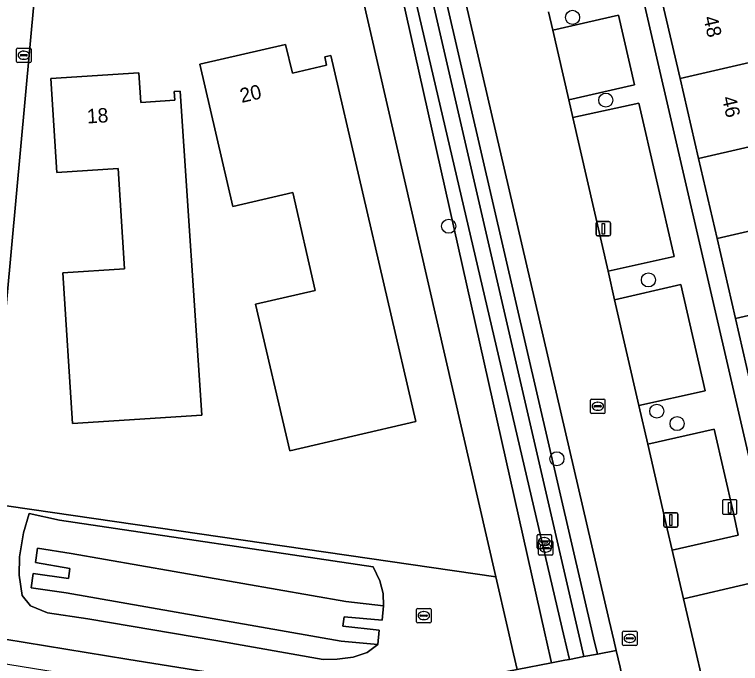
# Model space of a CAD drawing. Extents: x 156412 to 157779, y 382335 to 383768.
# Drawn here: x 156822.2 to 156872.6, y 383150.5 to 383195.6 of the extents above; entities that cross this region are included whole.
import ezdxf

# ---------------------------------------------------------------- set-up
doc = ezdxf.new("R2010")
doc.units = 0
for name, color, linetype in [('IMGEO_Berm_groen', 7, 'Continuous'), ('IMGEO_Boom', 7, 'Continuous'), ('IMGEO_Erf', 7, 'Continuous'), ('IMGEO_Fietspad_gesloten', 7, 'Continuous'), ('IMGEO_Greppel_droge_sloot', 7, 'Continuous'), ('IMGEO_Groenvoorziening', 7, 'Continuous'), ('IMGEO_Kolk', 7, 'Continuous'), ('IMGEO_Laadpaal', 7, 'Continuous'), ('IMGEO_Lichtmast', 7, 'Continuous'), ('IMGEO_Muur', 7, 'Continuous'), ('IMGEO_Oever', 7, 'Continuous'), ('IMGEO_Pand', 7, 'Continuous'), ('IMGEO_Pand_nummerreeks', 7, 'Continuous'), ('IMGEO_Parkeervlak_open', 7, 'Continuous'), ('IMGEO_Rijbaan_lokaal_gesloten', 7, 'Continuous'), ('IMGEO_Rioolput', 7, 'Continuous'), ('IMGEO_Voetpad_halfverhard', 7, 'Continuous'), ('IMGEO_Voetpad_open', 7, 'Continuous'), ('IMGEO_Waterloop', 7, 'Continuous')]:
    doc.layers.add(name, color=color, linetype=linetype)

msp = doc.modelspace()

# ---------------------------------------------------------------- linework, layer by layer
at = {"layer": 'IMGEO_Berm_groen'}
for points in [[(156842.236, 383214.933), (156855.66, 383156.552), (156856.466, 383153.044), (156856.89, 383151.2), (156857.139, 383150.119), (156859.508, 383150.574), (156859.439, 383150.882), (156859.025, 383152.734), (156846.442, 383208.943)], [(156849.189, 383209.586), (156862.447, 383152.319), (156862.708, 383151.192), (156864.012, 383151.443), (156863.849, 383152.15), (156863.532, 383153.52), (156850.812, 383208.283), (156850.078, 383211.298), (156848.287, 383210.722)]]:
    msp.add_lwpolyline(points, dxfattribs=at)
msp.add_lwpolyline([(156874.913, 383148.951), (156874.467, 383150.864), (156873.247, 383156.093), (156868.686, 383155.032), (156869.512, 383151.464), (156869.951, 383149.57), (156871.875, 383141.262), (156876.465, 383142.297)], close=True, dxfattribs=at)
at = {"layer": 'IMGEO_Boom'}
for centre in [(156860.979, 383195.406), (156863.286, 383189.66), (156852.379, 383180.901), (156866.249, 383177.172), (156866.831, 383168.058), (156868.238, 383167.194), (156859.892, 383164.753)]:
    msp.add_circle(centre, 0.489, dxfattribs=at)
at = {"layer": 'IMGEO_Erf'}
for points in [[(156875.383, 383161.144), (156874.294, 383165.858), (156873.581, 383168.943), (156872.297, 383174.503), (156871.016, 383180.047), (156869.734, 383185.6), (156868.449, 383191.163), (156867.165, 383196.718), (156865.883, 383202.271), (156864.6, 383207.825), (156863.317, 383213.378), (156862.034, 383218.931), (156860.753, 383224.475), (156859.485, 383229.967), (156858.137, 383235.801), (156856.928, 383235.509), (156858.273, 383229.684), (156874.357, 383160.007), (156882.842, 383158.978), (156883, 383160.168), (156882.006, 383160.277)], [(156841.341, 383165.294), (156838.964, 383175.48), (156843.102, 383176.446), (156841.543, 383183.241), (156837.395, 383182.273), (156835.088, 383192.16), (156841.052, 383193.519), (156841.534, 383191.529), (156843.894, 383192.092), (156843.773, 383192.661), (156844.203, 383192.763), (156850.091, 383167.336)], [(156826.252, 383167.213), (156825.582, 383177.673), (156829.863, 383177.948), (156829.417, 383184.913), (156825.165, 383184.641), (156824.748, 383191.158), (156830.855, 383191.549), (156830.986, 383189.503), (156833.361, 383189.655), (156833.321, 383190.255), (156833.74, 383190.283), (156835.239, 383167.791)]]:
    msp.add_lwpolyline(points, close=True, dxfattribs=at)
msp.add_lwpolyline([(156841.584, 383214.801), (156824.899, 383211.011), (156820.377, 383161.671), (156855.66, 383156.552), (156842.236, 383214.933)], dxfattribs=at)
at = {"layer": 'IMGEO_Fietspad_gesloten'}
msp.add_lwpolyline([(156818.568, 383140.747), (156819.153, 383147.584), (156819.434, 383150.863), (156819.577, 383152.541), (156819.942, 383156.806), (156820.09, 383158.539), (156820.377, 383161.671), (156824.899, 383211.011), (156824.538, 383210.929), (156824.718, 383212.905), (156821.67, 383212.256), (156816.852, 383159.002), (156816.709, 383157.337), (156811.984, 383101.301), (156811.684, 383097.718), (156811.397, 383094.278)], dxfattribs=at)
at = {"layer": 'IMGEO_Greppel_droge_sloot'}
msp.add_lwpolyline([(156847.303, 383208.544), (156860.355, 383152.573), (156860.765, 383150.817), (156861.772, 383151.011), (156861.443, 383152.441), (156848.46, 383208.74)], dxfattribs=at)
at = {"layer": 'IMGEO_Groenvoorziening'}
for points in [[(156855.66, 383156.552), (156820.377, 383161.671), (156820.09, 383158.539), (156819.942, 383156.806), (156819.577, 383152.541), (156820.117, 383152.453), (156830.035, 383150.84), (156844.343, 383148.535)], [(156851.516, 383149.041), (156857.139, 383150.119), (156856.89, 383151.2), (156856.466, 383153.044), (156855.66, 383156.552)]]:
    msp.add_lwpolyline(points, dxfattribs=at)
msp.add_lwpolyline([(156847.447, 383151.856), (156846.719, 383151.296), (156845.744, 383150.986), (156844.632, 383150.831), (156843.661, 383150.806), (156836.199, 383152.139), (156827.322, 383153.643), (156824.526, 383154.062), (156823.343, 383154.542), (156822.764, 383155.264), (156822.556, 383156.669), (156822.571, 383157.94), (156822.852, 383159.606), (156823.245, 383160.953), (156825.356, 383160.497), (156847.126, 383157.248), (156847.607, 383156.275), (156847.838, 383155.385), (156847.862, 383154.543), (156847.763, 383153.551), (156845.126, 383153.779), (156845.019, 383153.128), (156847.546, 383152.848)], close=True, dxfattribs=at)
at = {"layer": 'IMGEO_Kolk'}
for p, q in [((156822.372, 383192.351), (156822.372, 383193.203)), ((156822.447, 383193.277), (156823.299, 383193.277)), ((156822.86, 383193.057), (156822.885, 383193.057)), ((156823.373, 383193.203), (156823.373, 383192.351)), ((156822.631, 383192.771), (156822.631, 383192.783)), ((156823.069, 383192.734), (156822.671, 383192.734)), ((156822.674, 383192.82), (156823.072, 383192.82)), ((156822.883, 383192.497), (156822.858, 383192.497)), ((156823.115, 383192.783), (156823.115, 383192.771)), ((156823.299, 383192.277), (156822.447, 383192.277)), ((156858.513, 383158.577), (156858.513, 383159.429)), ((156858.588, 383159.503), (156859.44, 383159.503)), ((156859.001, 383159.283), (156859.026, 383159.283)), ((156859.514, 383159.429), (156859.514, 383158.577)), ((156858.612, 383158.128), (156858.612, 383158.98)), ((156858.687, 383159.054), (156859.539, 383159.054)), ((156858.772, 383158.997), (156858.772, 383159.009)), ((156859.21, 383158.96), (156858.812, 383158.96)), ((156858.815, 383159.046), (156859.213, 383159.046)), ((156859.024, 383158.723), (156858.999, 383158.723)), ((156859.1, 383158.834), (156859.125, 383158.834)), ((156859.256, 383159.009), (156859.256, 383158.997)), ((156859.613, 383158.98), (156859.613, 383158.128)), ((156859.44, 383158.503), (156858.588, 383158.503)), ((156858.871, 383158.548), (156858.871, 383158.56)), ((156859.309, 383158.511), (156858.911, 383158.511)), ((156858.914, 383158.597), (156859.312, 383158.597)), ((156859.123, 383158.274), (156859.098, 383158.274)), ((156859.355, 383158.56), (156859.355, 383158.548)), ((156859.539, 383158.054), (156858.687, 383158.054))]:
    msp.add_line(p, q, dxfattribs=at)
for points in [[(156822.372, 383192.351), (156822.372, 383193.203)], [(156822.447, 383193.277), (156823.299, 383193.277)], [(156823.373, 383193.203), (156823.373, 383192.351)], [(156823.299, 383192.277), (156822.447, 383192.277)], [(156858.513, 383158.577), (156858.513, 383159.429)], [(156858.588, 383159.503), (156859.44, 383159.503)], [(156859.514, 383159.429), (156859.514, 383158.577)], [(156858.612, 383158.128), (156858.612, 383158.98)], [(156858.687, 383159.054), (156859.539, 383159.054)], [(156859.613, 383158.98), (156859.613, 383158.128)], [(156859.44, 383158.503), (156858.588, 383158.503)], [(156859.539, 383158.054), (156858.687, 383158.054)]]:
    msp.add_lwpolyline(points, dxfattribs=at)
for centre, radius, start, end in [((156822.449, 383193.201), 0.0765, 91.552, 178.448), ((156822.449, 383193.201), 0.0765, 91.552, 178.448), ((156823.297, 383193.201), 0.0765, 1.552, 88.448), ((156823.297, 383193.201), 0.0765, 1.552, 88.448), ((156822.671, 383192.78), 0.0403, 85.8775, 175.7526), ((156822.668, 383192.77), 0.0366, 178.938, 274.7102), ((156823.072, 383192.777), 0.043, 264.8664, 352.4533), ((156823.076, 383192.782), 0.0386, 1.7309, 96.639), ((156822.449, 383192.353), 0.0765, 181.552, 268.448), ((156822.449, 383192.353), 0.0765, 181.552, 268.448), ((156823.297, 383192.353), 0.0765, 271.552, 358.448), ((156823.297, 383192.353), 0.0765, 271.552, 358.448), ((156858.59, 383159.427), 0.0765, 91.552, 178.448), ((156858.59, 383159.427), 0.0765, 91.552, 178.448), ((156859.438, 383159.427), 0.0765, 1.552, 88.448), ((156859.438, 383159.427), 0.0765, 1.552, 88.448), ((156858.689, 383158.978), 0.0765, 91.552, 178.448), ((156858.689, 383158.978), 0.0765, 91.552, 178.448), ((156858.812, 383159.006), 0.0403, 85.8775, 175.7526), ((156858.809, 383158.996), 0.0366, 178.938, 274.7102), ((156859.213, 383159.003), 0.043, 264.8664, 352.4533), ((156859.217, 383159.008), 0.0386, 1.7309, 96.639), ((156859.537, 383158.978), 0.0765, 1.552, 88.448), ((156859.537, 383158.978), 0.0765, 1.552, 88.448), ((156858.59, 383158.579), 0.0765, 181.552, 268.448), ((156858.59, 383158.579), 0.0765, 181.552, 268.448), ((156858.689, 383158.13), 0.0765, 181.552, 268.448), ((156858.689, 383158.13), 0.0765, 181.552, 268.448), ((156858.911, 383158.557), 0.0403, 85.8775, 175.7526), ((156858.908, 383158.547), 0.0366, 178.938, 274.7102), ((156859.312, 383158.554), 0.043, 264.8664, 352.4533), ((156859.316, 383158.559), 0.0386, 1.7309, 96.639), ((156859.438, 383158.579), 0.0765, 271.552, 358.448), ((156859.438, 383158.579), 0.0765, 271.552, 358.448), ((156859.537, 383158.13), 0.0765, 271.552, 358.448), ((156859.537, 383158.13), 0.0765, 271.552, 358.448)]:
    msp.add_arc(centre, radius, start, end, dxfattribs=at)
for centre, major_axis, ratio, start_param, end_param in [((156822.859, 383192.777), (-0.387, 0.002), 0.722429, 4.712389, 7.853982), ((156822.884, 383192.777), (-0.39, 0.002), 0.717154, 1.570796, 4.712389), ((156859, 383159.003), (-0.387, 0.002), 0.722429, 4.712389, 7.853982), ((156859.025, 383159.003), (-0.39, 0.002), 0.717154, 1.570796, 4.712389), ((156859.099, 383158.554), (-0.387, 0.002), 0.722429, 4.712389, 7.853982), ((156859.124, 383158.554), (-0.39, 0.002), 0.717154, 1.570796, 4.712389)]:
    msp.add_ellipse(centre, major_axis=major_axis, ratio=ratio, start_param=start_param, end_param=end_param, dxfattribs=at)
at = {"layer": 'IMGEO_Laadpaal'}
for p, q in [((156871.393, 383161.82), (156871.393, 383160.979)), ((156871.393, 383161.82), (156871.393, 383160.979)), ((156872.309, 383161.904), (156871.468, 383161.904)), ((156872.309, 383161.904), (156871.468, 383161.904)), ((156872.393, 383160.988), (156872.393, 383161.829)), ((156872.393, 383160.988), (156872.393, 383161.829)), ((156871.477, 383160.904), (156872.318, 383160.904)), ((156871.477, 383160.904), (156872.318, 383160.904))]:
    msp.add_line(p, q, dxfattribs=at)
msp.add_lwpolyline([(156871.808, 383161.717), (156871.968, 383161.717), (156871.968, 383160.984), (156871.808, 383160.984), (156871.808, 383161.717)], dxfattribs=at)
for centre, start, end in [((156871.471, 383161.826), 92.4484, 184.2845), ((156871.471, 383161.826), 92.4484, 184.2845), ((156872.315, 383161.826), 2.4484, 94.2845), ((156872.315, 383161.826), 2.4484, 94.2845), ((156871.471, 383160.982), 182.4484, 274.2845), ((156871.471, 383160.982), 182.4484, 274.2845), ((156872.315, 383160.982), 272.4484, 4.2845), ((156872.315, 383160.982), 272.4484, 4.2845)]:
    msp.add_arc(centre, 0.0779, start, end, dxfattribs=at)
at = {"layer": 'IMGEO_Lichtmast'}
for p, q in [((156862.621, 383180.324), (156862.621, 383181.124)), ((156862.621, 383181.124), (156862.621, 383180.324)), ((156862.721, 383181.224), (156863.511, 383181.224)), ((156863.511, 383181.224), (156862.721, 383181.224)), ((156863.611, 383181.124), (156863.611, 383180.324)), ((156863.611, 383180.324), (156863.611, 383181.124)), ((156863.511, 383180.224), (156862.721, 383180.224)), ((156862.721, 383180.224), (156863.511, 383180.224)), ((156867.309, 383160.102), (156867.309, 383160.902)), ((156867.309, 383160.902), (156867.309, 383160.102)), ((156867.409, 383161.002), (156868.199, 383161.002)), ((156868.199, 383161.002), (156867.409, 383161.002)), ((156868.299, 383160.902), (156868.299, 383160.102)), ((156868.299, 383160.102), (156868.299, 383160.902)), ((156868.199, 383160.002), (156867.409, 383160.002)), ((156867.409, 383160.002), (156868.199, 383160.002))]:
    msp.add_line(p, q, dxfattribs=at)
for points in [[(156863.041, 383181.099), (156863.191, 383181.099), (156863.191, 383180.349), (156863.041, 383180.349), (156863.041, 383181.099)], [(156867.729, 383160.877), (156867.879, 383160.877), (156867.879, 383160.127), (156867.729, 383160.127), (156867.729, 383160.877)]]:
    msp.add_lwpolyline(points, dxfattribs=at)
for centre, start, end in [((156862.721, 383181.124), 90, 180), ((156862.721, 383181.124), 90, 180), ((156863.511, 383181.124), 0, 90), ((156863.511, 383181.124), 360, 90), ((156862.721, 383180.324), 180, 270), ((156862.721, 383180.324), 180, 270), ((156863.511, 383180.324), 270, 0), ((156863.511, 383180.324), 270, 0), ((156867.409, 383160.902), 90, 180), ((156867.409, 383160.902), 90, 180), ((156868.199, 383160.902), 0, 90), ((156868.199, 383160.902), 360, 90), ((156867.409, 383160.102), 180, 270), ((156867.409, 383160.102), 180, 270), ((156868.199, 383160.102), 270, 0), ((156868.199, 383160.102), 270, 0)]:
    msp.add_arc(centre, 0.1, start, end, dxfattribs=at)
at = {"layer": 'IMGEO_Muur'}
for points in [[(156826.161, 383158.171), (156823.81, 383158.549), (156823.674, 383157.547), (156826.077, 383157.138)], [(156825.982, 383156.445), (156823.524, 383156.78), (156823.383, 383155.78), (156825.815, 383155.435)], [(156845.245, 383154.832), (156847.862, 383154.543), (156847.763, 383153.551), (156845.126, 383153.779)], [(156845.019, 383153.128), (156847.546, 383152.848), (156847.447, 383151.856), (156844.9, 383152.075)]]:
    msp.add_lwpolyline(points, dxfattribs=at)
at = {"layer": 'IMGEO_Oever'}
for points in [[(156848.46, 383208.74), (156861.443, 383152.441), (156861.772, 383151.011), (156862.708, 383151.192), (156862.447, 383152.319), (156849.189, 383209.586)], [(156846.442, 383208.943), (156859.025, 383152.734), (156859.439, 383150.882), (156859.508, 383150.574), (156860.451, 383150.756), (156860.765, 383150.817), (156860.355, 383152.573), (156847.303, 383208.544)]]:
    msp.add_lwpolyline(points, dxfattribs=at)
msp.add_lwpolyline([(156847.126, 383157.248), (156825.356, 383160.497), (156823.245, 383160.953), (156822.852, 383159.606), (156822.571, 383157.94), (156822.556, 383156.669), (156822.764, 383155.264), (156823.343, 383154.542), (156824.526, 383154.062), (156827.322, 383153.643), (156836.199, 383152.139), (156843.661, 383150.806), (156844.632, 383150.831), (156845.744, 383150.986), (156846.719, 383151.296), (156847.447, 383151.856), (156844.9, 383152.075), (156825.815, 383155.435), (156823.383, 383155.78), (156823.524, 383156.78), (156825.982, 383156.445), (156826.077, 383157.138), (156823.674, 383157.547), (156823.81, 383158.549), (156826.161, 383158.171), (156845.245, 383154.832), (156847.862, 383154.543), (156847.838, 383155.385), (156847.607, 383156.275)], close=True, dxfattribs=at)
at = {"layer": 'IMGEO_Pand'}
for points in [[(156868.449, 383191.163), (156878.693, 383193.517), (156877.638, 383198.075), (156881.691, 383199.013), (156881.231, 383201.004), (156877.179, 383200.063), (156877.409, 383199.069), (156867.165, 383196.718)], [(156841.341, 383165.294), (156850.091, 383167.336), (156844.203, 383192.763), (156843.773, 383192.661), (156843.894, 383192.092), (156841.534, 383191.529), (156841.052, 383193.519), (156835.088, 383192.16), (156837.395, 383182.273), (156841.543, 383183.241), (156843.102, 383176.446), (156838.964, 383175.48)], [(156879.75, 383188.949), (156878.693, 383193.517), (156868.449, 383191.163), (156869.734, 383185.6), (156879.98, 383187.955)], [(156826.252, 383167.213), (156835.239, 383167.791), (156833.74, 383190.283), (156833.321, 383190.255), (156833.361, 383189.655), (156830.986, 383189.503), (156830.855, 383191.549), (156824.748, 383191.158), (156825.165, 383184.641), (156829.417, 383184.913), (156829.863, 383177.948), (156825.582, 383177.673)], [(156879.75, 383188.949), (156879.98, 383187.955), (156869.734, 383185.6), (156871.016, 383180.047), (156881.264, 383182.403), (156880.209, 383186.962), (156884.26, 383187.906), (156883.801, 383189.894)], [(156885.669, 383178.625), (156884.617, 383183.174), (156881.264, 383182.403), (156871.016, 383180.047), (156872.297, 383174.503), (156882.546, 383176.861), (156882.316, 383177.854)], [(156885.977, 383176.602), (156886.83, 383176.798), (156886.37, 383178.786), (156885.669, 383178.625), (156882.316, 383177.854), (156882.546, 383176.861), (156872.297, 383174.503), (156873.581, 383168.943), (156879.688, 383170.356), (156883.83, 383171.31), (156887.026, 383172.046)]]:
    msp.add_lwpolyline(points, close=True, dxfattribs=at)
at = {"layer": 'IMGEO_Parkeervlak_open'}
for points in [[(156864.176, 383195.562), (156859.601, 383194.513), (156860.714, 383189.669), (156865.293, 383190.726)], [(156865.586, 383189.457), (156860.995, 383188.447), (156863.443, 383177.791), (156868.045, 383178.801)], [(156868.492, 383176.863), (156863.901, 383175.798), (156865.589, 383168.452), (156870.197, 383169.476)], [(156870.811, 383166.817), (156866.206, 383165.77), (156867.556, 383159.893), (156867.902, 383158.415), (156872.483, 383159.45), (156872.159, 383160.978)]]:
    msp.add_lwpolyline(points, close=True, dxfattribs=at)
at = {"layer": 'IMGEO_Rijbaan_lokaal_gesloten'}
for points in [[(156850.812, 383208.283), (156863.532, 383153.52), (156863.849, 383152.15), (156864.012, 383151.443), (156864.281, 383150.278), (156864.383, 383149.838), (156876.165, 383098.859), (156891.24, 383033.646)], [(156872.65, 383137.914), (156871.875, 383141.262), (156869.951, 383149.57), (156869.512, 383151.464), (156868.686, 383155.032), (156867.902, 383158.415), (156867.556, 383159.893), (156866.206, 383165.77), (156865.589, 383168.452), (156863.901, 383175.798), (156863.443, 383177.791), (156860.995, 383188.447), (156860.714, 383189.669), (156859.601, 383194.513), (156859.309, 383195.782)]]:
    msp.add_lwpolyline(points, dxfattribs=at)
at = {"layer": 'IMGEO_Rioolput'}
for p, q in [((156862.233, 383167.974), (156862.233, 383168.826)), ((156862.308, 383168.9), (156863.16, 383168.9)), ((156863.234, 383168.826), (156863.234, 383167.974)), ((156862.492, 383168.394), (156862.492, 383168.406)), ((156862.93, 383168.357), (156862.532, 383168.357)), ((156862.535, 383168.443), (156862.933, 383168.443)), ((156862.721, 383168.68), (156862.746, 383168.68)), ((156862.976, 383168.406), (156862.976, 383168.394)), ((156863.16, 383167.9), (156862.308, 383167.9)), ((156862.744, 383168.12), (156862.719, 383168.12)), ((156850.15, 383153.434), (156850.15, 383154.286)), ((156850.225, 383154.36), (156851.077, 383154.36)), ((156850.638, 383154.14), (156850.663, 383154.14)), ((156851.151, 383154.286), (156851.151, 383153.434)), ((156850.409, 383153.854), (156850.409, 383153.866)), ((156850.847, 383153.817), (156850.449, 383153.817)), ((156850.452, 383153.903), (156850.85, 383153.903)), ((156850.661, 383153.58), (156850.636, 383153.58)), ((156850.893, 383153.866), (156850.893, 383153.854)), ((156851.077, 383153.36), (156850.225, 383153.36)), ((156864.457, 383151.854), (156864.457, 383152.706)), ((156864.532, 383152.78), (156865.384, 383152.78)), ((156864.945, 383152.56), (156864.97, 383152.56)), ((156865.458, 383152.706), (156865.458, 383151.854)), ((156864.716, 383152.274), (156864.716, 383152.286)), ((156865.154, 383152.237), (156864.756, 383152.237)), ((156864.759, 383152.323), (156865.157, 383152.323)), ((156865.2, 383152.286), (156865.2, 383152.274)), ((156865.384, 383151.78), (156864.532, 383151.78)), ((156864.968, 383152), (156864.943, 383152))]:
    msp.add_line(p, q, dxfattribs=at)
for points in [[(156862.233, 383167.974), (156862.233, 383168.826)], [(156862.308, 383168.9), (156863.16, 383168.9)], [(156863.234, 383168.826), (156863.234, 383167.974)], [(156863.16, 383167.9), (156862.308, 383167.9)], [(156850.15, 383153.434), (156850.15, 383154.286)], [(156850.225, 383154.36), (156851.077, 383154.36)], [(156851.151, 383154.286), (156851.151, 383153.434)], [(156851.077, 383153.36), (156850.225, 383153.36)], [(156864.457, 383151.854), (156864.457, 383152.706)], [(156864.532, 383152.78), (156865.384, 383152.78)], [(156865.458, 383152.706), (156865.458, 383151.854)], [(156865.384, 383151.78), (156864.532, 383151.78)]]:
    msp.add_lwpolyline(points, dxfattribs=at)
for centre, radius, start, end in [((156862.31, 383168.824), 0.0765, 91.552, 178.448), ((156862.31, 383168.824), 0.0765, 91.552, 178.448), ((156863.158, 383168.824), 0.0765, 1.552, 88.448), ((156863.158, 383168.824), 0.0765, 1.552, 88.448), ((156862.532, 383168.403), 0.0403, 85.8775, 175.7526), ((156862.529, 383168.393), 0.0366, 178.938, 274.7102), ((156862.933, 383168.4), 0.043, 264.8664, 352.4533), ((156862.937, 383168.405), 0.0386, 1.7309, 96.639), ((156862.31, 383167.976), 0.0765, 181.552, 268.448), ((156862.31, 383167.976), 0.0765, 181.552, 268.448), ((156863.158, 383167.976), 0.0765, 271.552, 358.448), ((156863.158, 383167.976), 0.0765, 271.552, 358.448), ((156850.227, 383154.284), 0.0765, 91.552, 178.448), ((156850.227, 383154.284), 0.0765, 91.552, 178.448), ((156851.075, 383154.284), 0.0765, 1.552, 88.448), ((156851.075, 383154.284), 0.0765, 1.552, 88.448), ((156850.449, 383153.863), 0.0403, 85.8775, 175.7526), ((156850.446, 383153.853), 0.0366, 178.938, 274.7102), ((156850.85, 383153.86), 0.043, 264.8664, 352.4533), ((156850.854, 383153.865), 0.0386, 1.7309, 96.639), ((156850.227, 383153.436), 0.0765, 181.552, 268.448), ((156850.227, 383153.436), 0.0765, 181.552, 268.448), ((156851.075, 383153.436), 0.0765, 271.552, 358.448), ((156851.075, 383153.436), 0.0765, 271.552, 358.448), ((156864.534, 383152.704), 0.0765, 91.552, 178.448), ((156864.534, 383152.704), 0.0765, 91.552, 178.448), ((156865.382, 383152.704), 0.0765, 1.552, 88.448), ((156865.382, 383152.704), 0.0765, 1.552, 88.448), ((156864.756, 383152.283), 0.0403, 85.8775, 175.7526), ((156864.753, 383152.273), 0.0366, 178.938, 274.7102), ((156865.157, 383152.28), 0.043, 264.8664, 352.4533), ((156865.161, 383152.285), 0.0386, 1.7309, 96.639), ((156864.534, 383151.856), 0.0765, 181.552, 268.448), ((156864.534, 383151.856), 0.0765, 181.552, 268.448), ((156865.382, 383151.856), 0.0765, 271.552, 358.448), ((156865.382, 383151.856), 0.0765, 271.552, 358.448)]:
    msp.add_arc(centre, radius, start, end, dxfattribs=at)
for centre, major_axis, ratio, start_param, end_param in [((156862.72, 383168.4), (-0.387, 0.002), 0.722429, 4.712389, 7.853982), ((156862.745, 383168.4), (-0.39, 0.002), 0.717154, 1.570796, 4.712389), ((156850.637, 383153.86), (-0.387, 0.002), 0.722429, 4.712389, 7.853982), ((156850.662, 383153.86), (-0.39, 0.002), 0.717154, 1.570796, 4.712389), ((156864.944, 383152.28), (-0.387, 0.002), 0.722429, 4.712389, 7.853982), ((156864.969, 383152.28), (-0.39, 0.002), 0.717154, 1.570796, 4.712389)]:
    msp.add_ellipse(centre, major_axis=major_axis, ratio=ratio, start_param=start_param, end_param=end_param, dxfattribs=at)
at = {"layer": 'IMGEO_Voetpad_halfverhard'}
for points in [[(156844.343, 383148.535), (156830.035, 383150.84), (156820.117, 383152.453), (156819.577, 383152.541), (156819.434, 383150.863), (156842.208, 383147.169), (156844.207, 383146.908)], [(156857.509, 383148.507), (156859.868, 383148.964), (156861.139, 383149.21), (156862.143, 383149.404), (156863.08, 383149.585), (156864.383, 383149.838), (156864.281, 383150.278), (156864.012, 383151.443), (156862.708, 383151.192), (156861.772, 383151.011), (156860.765, 383150.817), (156860.451, 383150.756), (156859.508, 383150.574), (156857.139, 383150.119), (156851.516, 383149.041)]]:
    msp.add_lwpolyline(points, dxfattribs=at)
at = {"layer": 'IMGEO_Voetpad_open'}
for points in [[(156898.845, 383054.19), (156889.831, 383093.107), (156888.507, 383098.821), (156888.007, 383101.021), (156886.707, 383106.634), (156879.13, 383139.346), (156878.262, 383143.208), (156876.98, 383148.693), (156876.531, 383150.614), (156875.523, 383154.928), (156875.519, 383154.94), (156874.357, 383160.007), (156858.273, 383229.684)], [(156859.309, 383195.782), (156859.601, 383194.513), (156864.176, 383195.562), (156865.293, 383190.726), (156860.714, 383189.669), (156860.995, 383188.447), (156865.586, 383189.457), (156868.045, 383178.801), (156863.443, 383177.791), (156863.901, 383175.798), (156868.492, 383176.863), (156870.197, 383169.476), (156865.589, 383168.452), (156866.206, 383165.77), (156870.811, 383166.817), (156872.159, 383160.978), (156872.483, 383159.45), (156867.902, 383158.415), (156868.686, 383155.032), (156873.247, 383156.093)]]:
    msp.add_lwpolyline(points, dxfattribs=at)
at = {"layer": 'IMGEO_Waterloop'}
msp.add_lwpolyline([(156826.161, 383158.171), (156823.81, 383158.549), (156823.674, 383157.547), (156826.077, 383157.138), (156825.982, 383156.445), (156823.524, 383156.78), (156823.383, 383155.78), (156825.815, 383155.435), (156844.9, 383152.075), (156847.447, 383151.856), (156847.546, 383152.848), (156845.019, 383153.128), (156845.126, 383153.779), (156847.763, 383153.551), (156847.862, 383154.543), (156845.245, 383154.832)], close=True, dxfattribs=at)

# ---------------------------------------------------------------- texts
at = {"layer": 'IMGEO_Pand_nummerreeks'}
for s, rotation, p in [('48', 283.0073, (156870.058, 383195.389)), ('20', 12.8345, (156837.999, 383189.46)), ('46', 283.0073, (156871.345, 383189.821)), ('18', 3.6666, (156827.284, 383188.033))]:
    msp.add_text(s, height=1, rotation=rotation, dxfattribs=at).set_placement(p)

doc.saveas('drawing.dxf')
